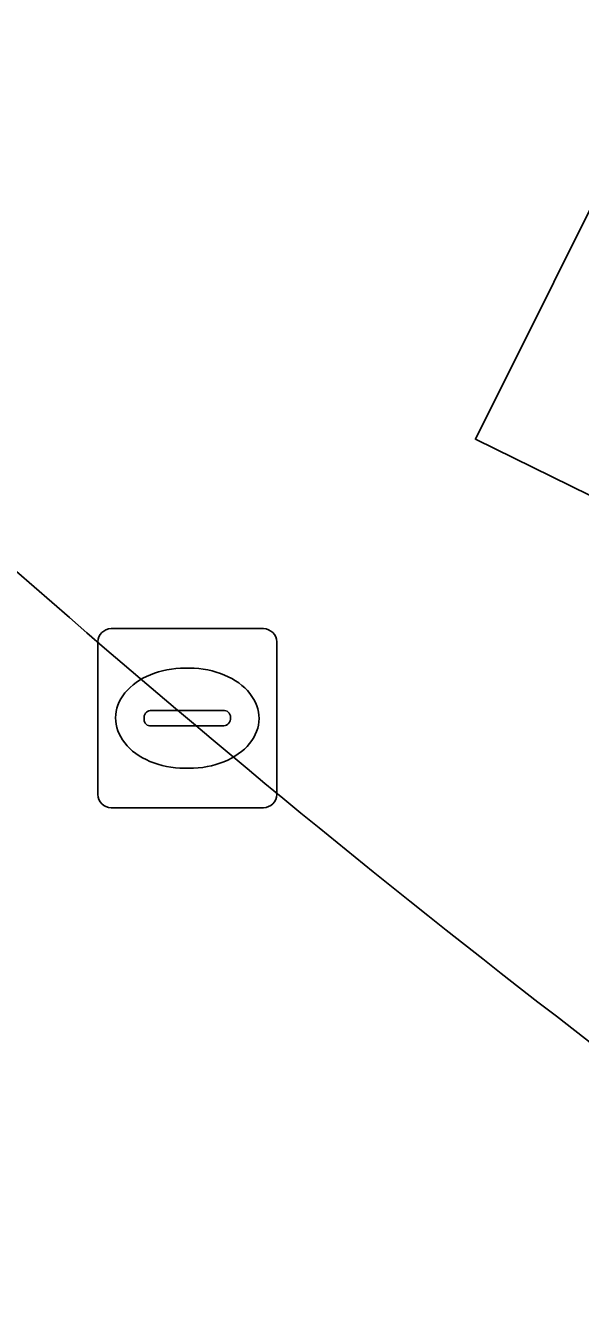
# Model space of a CAD drawing. Extents: x 158835 to 160077, y 386387 to 387778.
# Drawn here: x 159493.02 to 159496.12, y 386934.24 to 386941.45 of the extents above; entities that cross this region are included whole.
import ezdxf

# ---------------------------------------------------------------- set-up
doc = ezdxf.new("R2010")
doc.units = 0
for name, color, linetype in [('IMGEO_Groenvoorziening', 7, 'Continuous'), ('IMGEO_Kolk', 7, 'Continuous'), ('IMGEO_Parkeervlak_open', 7, 'Continuous'), ('IMGEO_Rijbaan_lokaal_open', 7, 'Continuous')]:
    doc.layers.add(name, color=color, linetype=linetype)

msp = doc.modelspace()

# ---------------------------------------------------------------- linework, layer by layer
at = {"layer": 'IMGEO_Groenvoorziening'}
msp.add_lwpolyline([(159507.578, 386936.32), (159506.396, 386933.814), (159500, 386936.953), (159495.534, 386939.144), (159496.847, 386941.774), (159496.912, 386942.194)], dxfattribs=at)
msp.add_arc((159533.5894, 386984.6627), 61.5611, 226.043371, 233.806841, dxfattribs=at)
at = {"layer": 'IMGEO_Kolk'}
for p, q in [((159493.4969, 386938.0865), (159494.3491, 386938.0865)), ((159493.4225, 386937.1599), (159493.4225, 386938.0121)), ((159494.4235, 386938.0121), (159494.4235, 386937.1599)), ((159493.9105, 386937.8657), (159493.9355, 386937.8657)), ((159493.6809, 386937.5799), (159493.6809, 386937.5921)), ((159493.724, 386937.6293), (159494.1219, 386937.6293)), ((159494.165, 386937.5921), (159494.165, 386937.5799)), ((159494.1185, 386937.5427), (159493.7206, 386937.5427)), ((159493.9325, 386937.3063), (159493.9076, 386937.3063)), ((159494.3491, 386937.0855), (159493.4969, 386937.0855))]:
    msp.add_line(p, q, dxfattribs=at)
for points in [[(159493.4969, 386938.0865), (159494.3491, 386938.0865)], [(159493.4225, 386937.1599), (159493.4225, 386938.0121)], [(159494.4235, 386938.0121), (159494.4235, 386937.1599)], [(159494.3491, 386937.0855), (159493.4969, 386937.0855)]]:
    msp.add_lwpolyline(points, dxfattribs=at)
for centre, radius, start, end in [((159493.499, 386938.01), 0.0765, 91.55205, 178.44795), ((159493.499, 386938.01), 0.0765, 91.55205, 178.44795), ((159494.347, 386938.01), 0.0765, 1.55205, 88.44795), ((159494.347, 386938.01), 0.0765, 1.55205, 88.44795), ((159493.7211, 386937.5891), 0.0403, 85.87752, 175.75265), ((159494.1264, 386937.5909), 0.0386, 1.73085, 96.63898), ((159493.7176, 386937.5792), 0.0366, 178.93798, 274.71019), ((159494.1224, 386937.5855), 0.043, 264.86636, 352.45326), ((159493.499, 386937.162), 0.0765, 181.55205, 268.44795), ((159493.499, 386937.162), 0.0765, 181.55205, 268.44795), ((159494.347, 386937.162), 0.0765, 271.55205, 358.44795), ((159494.347, 386937.162), 0.0765, 271.55205, 358.44795)]:
    msp.add_arc(centre, radius, start, end, dxfattribs=at)
for centre, major_axis, ratio, start_param, end_param in [((159493.909, 386937.586), (-0.3872, 0.002), 0.722429, 4.712389, 7.853982), ((159493.934, 386937.586), (-0.3901, 0.002), 0.717154, 1.570796, 4.712389)]:
    msp.add_ellipse(centre, major_axis=major_axis, ratio=ratio, start_param=start_param, end_param=end_param, dxfattribs=at)
at = {"layer": 'IMGEO_Parkeervlak_open'}
msp.add_lwpolyline([(159496.912, 386942.194), (159496.847, 386941.774), (159495.534, 386939.144), (159500, 386936.953), (159506.396, 386933.814), (159507.578, 386936.32)], dxfattribs=at)
msp.add_arc((159533.8742, 386985.536), 67.675, 227.039337, 239.96407, dxfattribs=at)
at = {"layer": 'IMGEO_Rijbaan_lokaal_open'}
for centre, radius, start, end in [((159533.5894, 386984.6627), 61.5611, 226.043371, 233.806841), ((159533.8742, 386985.536), 67.675, 227.039337, 239.96407)]:
    msp.add_arc(centre, radius, start, end, dxfattribs=at)

doc.saveas('drawing.dxf')
